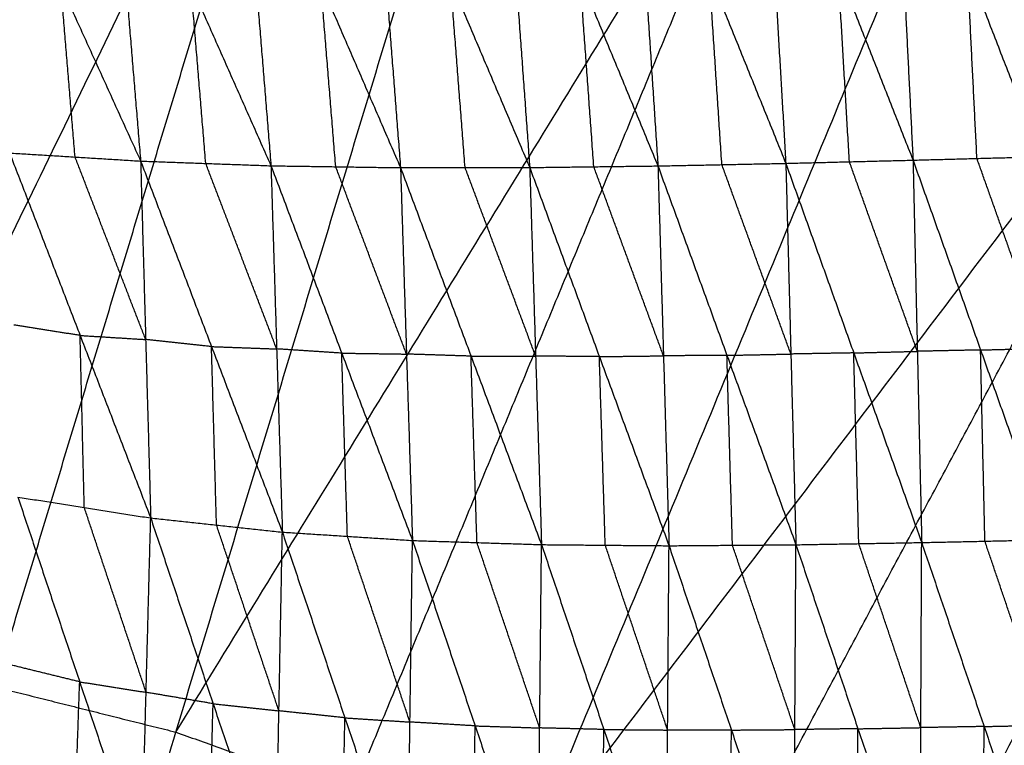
# Model space of a CAD drawing. Header units: millimetres. Extents: x -106 to 110, y -96 to 120.
# Tile 750 of 1020: x 8.46 to 15.37, y 37.37 to 42.46. Entities that reach past the tile are written whole.
import ezdxf

# ---------------------------------------------------------------- set-up
doc = ezdxf.new("R2010")
doc.units = ezdxf.units.MM
doc.header["$MEASUREMENT"] = 0
doc.layers.add('Default', color=7, linetype='Continuous', true_color=0x000000)

msp = doc.modelspace()

# ---------------------------------------------------------------- linework, layer by layer
at = {"layer": 'Default'}
for points in [[(4.4318, 38.4819, 3.7488), (7.3122, 46.2668, 3.779), (10.1926, 54.0516, 3.8092)], [(7.0193, 38.0981, 3.7488), (8.606, 46.0749, 3.779), (10.1926, 54.0516, 3.8092)], [(7.0193, 38.0981, 3.7488), (10.6489, 45.5631, 3.779), (14.2785, 53.0282, 3.8092)], [(9.5567, 37.4625, 3.7488), (11.9176, 45.2453, 3.779), (14.2785, 53.0282, 3.8092)], [(9.5567, 37.4625, 3.7488), (13.9005, 44.5358, 3.779), (18.2443, 51.6092, 3.8092)], [(12.0196, 36.5813, 3.7488), (15.1319, 44.0952, 3.779), (18.2443, 51.6092, 3.8092)], [(12.0196, 36.5813, 3.7488), (17.0358, 43.1948, 3.779), (22.052, 49.8083, 3.8092)], [(14.3842, 35.4629, 3.7488), (18.2181, 42.6356, 3.779), (22.052, 49.8083, 3.8092)], [(14.3842, 35.4629, 3.7488), (20.0245, 41.5529, 3.779), (25.6648, 47.6429, 3.8092)], [(8.288, 37.7803, 3.7488), (9.4684, 41.6717, 3.7639), (10.6489, 45.5631, 3.779)], [(10.7881, 37.0219, 3.7488), (12.3443, 40.7789, 3.7639), (13.9005, 44.5358, 3.779)], [(13.6774, 44.132, -2.8854), (13.7561, 42.7913, -3.0122), (13.8349, 41.4505, -3.1391)], [(13.6774, 44.132, -2.8854), (14.2022, 42.8025, -3.0143), (14.727, 41.4729, -3.1433)], [(14.5925, 44.1623, -2.8924), (14.6598, 42.8176, -3.0178), (14.727, 41.4729, -3.1433)], [(14.5925, 44.1623, -2.8924), (15.1082, 42.8297, -3.0164), (15.6238, 41.497, -3.1405)], [(11.8464, 44.0687, -2.8431), (11.9425, 42.745, -2.9715), (12.0387, 41.4213, -3.0999)], [(11.8464, 44.0687, -2.8431), (12.3922, 42.7505, -2.9843), (12.938, 41.4323, -3.1254)], [(12.7619, 44.101, -2.8697), (12.85, 42.7667, -2.9976), (12.938, 41.4323, -3.1254)], [(12.7619, 44.101, -2.8697), (13.2984, 42.7757, -3.0044), (13.8349, 41.4505, -3.1391)], [(10.015, 43.9992, -2.7465), (10.1194, 42.7164, -2.8736), (10.2239, 41.4335, -3.0007)], [(10.015, 43.9992, -2.7465), (10.5737, 42.7097, -2.9031), (11.1324, 41.4202, -3.0597)], [(10.9285, 44.0346, -2.8033), (11.0304, 42.7274, -2.9315), (11.1324, 41.4202, -3.0597)], [(10.9285, 44.0346, -2.8033), (11.4836, 42.728, -2.9516), (12.0387, 41.4213, -3.0999)], [(8.1898, 43.9297, -2.5697), (8.7497, 42.6981, -2.7443), (9.3096, 41.4666, -2.9188)], [(9.1022, 43.9636, -2.6692), (9.2059, 42.7151, -2.794), (9.3096, 41.4666, -2.9188)], [(9.1022, 43.9636, -2.6692), (9.663, 42.6986, -2.835), (10.2239, 41.4335, -3.0007)], [(13.2019, 36.0221, 3.7488), (15.1188, 39.6084, 3.7639), (17.0358, 43.1948, 3.779)], [(15.1754, 41.485, -3.1419), (15.1418, 42.1573, -3.0791), (15.1082, 42.8297, -3.0164)], [(12.4883, 41.4268, -3.1126), (12.4403, 42.0887, -3.0485), (12.3922, 42.7505, -2.9843)], [(13.3865, 41.4414, -3.1322), (13.3424, 42.1086, -3.0683), (13.2984, 42.7757, -3.0044)], [(14.281, 41.4617, -3.1412), (14.2416, 42.1321, -3.0777), (14.2022, 42.8025, -3.0143)], [(8.85, 41.4949, -2.8655), (8.7999, 42.0965, -2.8049), (8.7497, 42.6981, -2.7443)], [(9.7667, 41.45, -2.9598), (9.7149, 42.0743, -2.8974), (9.663, 42.6986, -2.835)], [(10.6781, 41.4269, -3.0302), (10.6259, 42.0683, -2.9667), (10.5737, 42.7097, -2.9031)], [(11.5855, 41.4208, -3.0798), (11.5346, 42.0744, -3.0157), (11.4836, 42.728, -2.9516)], [(8.3905, 41.5233, -2.8121), (8.85, 41.4949, -2.8655), (9.3096, 41.4666, -2.9188)], [(8.3905, 41.5233, -2.8121), (8.8854, 40.2437, -2.7195), (9.3804, 38.964, -2.6268)], [(9.345, 40.2153, -2.7728), (9.0975, 40.8551, -2.8191), (8.85, 41.4949, -2.8655)], [(9.3096, 41.4666, -2.9188), (9.345, 40.2153, -2.7728), (9.3804, 38.964, -2.6268)], [(9.3096, 41.4666, -2.9188), (9.7667, 41.45, -2.9598), (10.2239, 41.4335, -3.0007)], [(9.3096, 41.4666, -2.9188), (9.8067, 40.1657, -2.8103), (10.3038, 38.8649, -2.7018)], [(10.2638, 40.1492, -2.8513), (10.0153, 40.7996, -2.9055), (9.7667, 41.45, -2.9598)], [(12.938, 41.4323, -3.1254), (13.3865, 41.4414, -3.1322), (13.8349, 41.4505, -3.1391)], [(13.8704, 40.1134, -2.9858), (13.6284, 40.7774, -3.059), (13.3865, 41.4414, -3.1322)], [(13.8349, 41.4505, -3.1391), (14.281, 41.4617, -3.1412), (14.727, 41.4729, -3.1433)], [(13.8349, 41.4505, -3.1391), (13.8704, 40.1134, -2.9858), (13.9058, 38.7763, -2.8325)], [(13.8349, 41.4505, -3.1391), (14.3114, 40.1212, -2.9885), (14.7879, 38.7919, -2.8379)], [(14.7574, 40.1324, -2.9906), (14.5192, 40.797, -3.0659), (14.281, 41.4617, -3.1412)], [(14.727, 41.4729, -3.1433), (15.1754, 41.485, -3.1419), (15.6238, 41.497, -3.1405)], [(14.727, 41.4729, -3.1433), (14.7574, 40.1324, -2.9906), (14.7879, 38.7919, -2.8379)], [(14.727, 41.4729, -3.1433), (15.2008, 40.1419, -2.99), (15.6746, 38.8109, -2.8368)], [(15.6492, 40.154, -2.9887), (15.4123, 40.8195, -3.0653), (15.1754, 41.485, -3.1419)], [(10.2239, 41.4335, -3.0007), (10.2638, 40.1492, -2.8513), (10.3038, 38.8649, -2.7018)], [(10.2239, 41.4335, -3.0007), (10.6781, 41.4269, -3.0302), (11.1324, 41.4202, -3.0597)], [(10.2239, 41.4335, -3.0007), (10.7201, 40.1198, -2.8786), (11.2163, 38.8061, -2.7564)], [(11.1743, 40.1131, -2.908), (10.9262, 40.77, -2.9691), (10.6781, 41.4269, -3.0302)], [(11.1324, 41.4202, -3.0597), (11.5855, 41.4208, -3.0798), (12.0387, 41.4213, -3.0999)], [(11.1324, 41.4202, -3.0597), (11.1743, 40.1131, -2.908), (11.2163, 38.8061, -2.7564)], [(11.1324, 41.4202, -3.0597), (11.6269, 40.0986, -2.9269), (12.1214, 38.7771, -2.7941)], [(12.08, 40.0992, -2.947), (11.8328, 40.76, -3.0134), (11.5855, 41.4208, -3.0798)], [(12.0387, 41.4213, -3.0999), (12.4883, 41.4268, -3.1126), (12.938, 41.4323, -3.1254)], [(12.0387, 41.4213, -3.0999), (12.08, 40.0992, -2.947), (12.1214, 38.7771, -2.7941)], [(12.0387, 41.4213, -3.0999), (12.5272, 40.0953, -2.9593), (13.0158, 38.7694, -2.8187)], [(12.9769, 40.1009, -2.972), (12.7326, 40.7638, -3.0423), (12.4883, 41.4268, -3.1126)], [(12.938, 41.4323, -3.1254), (12.9769, 40.1009, -2.972), (13.0158, 38.7694, -2.8187)], [(12.938, 41.4323, -3.1254), (13.4219, 40.1043, -2.979), (13.9058, 38.7763, -2.8325)], [(8.8854, 40.2437, -2.7195), (8.6525, 40.2803, -2.6952), (8.4196, 40.317, -2.6708)], [(8.9146, 39.0373, -2.5782), (8.9, 39.6405, -2.6488), (8.8854, 40.2437, -2.7195)], [(8.8854, 40.2437, -2.7195), (9.1152, 40.2295, -2.7461), (9.345, 40.2153, -2.7728)], [(9.8067, 40.1657, -2.8103), (9.5758, 40.1905, -2.7916), (9.345, 40.2153, -2.7728)], [(9.8421, 38.9145, -2.6643), (9.8244, 39.5401, -2.7373), (9.8067, 40.1657, -2.8103)], [(9.8067, 40.1657, -2.8103), (10.0353, 40.1575, -2.8308), (10.2638, 40.1492, -2.8513)], [(10.7201, 40.1198, -2.8786), (10.492, 40.1345, -2.8649), (10.2638, 40.1492, -2.8513)], [(14.3114, 40.1212, -2.9885), (14.5344, 40.1268, -2.9895), (14.7574, 40.1324, -2.9906)], [(15.2008, 40.1419, -2.99), (14.9791, 40.1371, -2.9903), (14.7574, 40.1324, -2.9906)], [(15.2008, 40.1419, -2.99), (15.425, 40.1479, -2.9893), (15.6492, 40.154, -2.9887)], [(15.2312, 38.8014, -2.8373), (15.216, 39.4716, -2.9137), (15.2008, 40.1419, -2.99)], [(10.76, 38.8355, -2.7291), (10.7401, 39.4776, -2.8038), (10.7201, 40.1198, -2.8786)], [(10.7201, 40.1198, -2.8786), (10.9472, 40.1165, -2.8933), (11.1743, 40.1131, -2.908)], [(11.6269, 40.0986, -2.9269), (11.4006, 40.1059, -2.9175), (11.1743, 40.1131, -2.908)], [(11.6269, 40.0986, -2.9269), (11.8535, 40.0989, -2.9369), (12.08, 40.0992, -2.947)], [(11.6688, 38.7916, -2.7752), (11.6479, 39.4451, -2.8511), (11.6269, 40.0986, -2.9269)], [(12.5272, 40.0953, -2.9593), (12.3036, 40.0973, -2.9531), (12.08, 40.0992, -2.947)], [(12.5272, 40.0953, -2.9593), (12.7521, 40.0981, -2.9657), (12.9769, 40.1009, -2.972)], [(12.5686, 38.7732, -2.8064), (12.5479, 39.4343, -2.8828), (12.5272, 40.0953, -2.9593)], [(13.4219, 40.1043, -2.979), (13.1994, 40.1026, -2.9755), (12.9769, 40.1009, -2.972)], [(13.4219, 40.1043, -2.979), (13.6461, 40.1089, -2.9824), (13.8704, 40.1134, -2.9858)], [(13.4608, 38.7728, -2.8256), (13.4414, 39.4386, -2.9023), (13.4219, 40.1043, -2.979)], [(14.3114, 40.1212, -2.9885), (14.0909, 40.1173, -2.9871), (13.8704, 40.1134, -2.9858)], [(14.3468, 38.7841, -2.8352), (14.3291, 39.4526, -2.9118), (14.3114, 40.1212, -2.9885)], [(8.4487, 39.1107, -2.5296), (8.8822, 37.815, -2.105), (9.3156, 36.5193, -1.6805)], [(8.4487, 39.1107, -2.5296), (8.9146, 39.0373, -2.5782), (9.3804, 38.964, -2.6268)], [(9.348, 37.7416, -2.1537), (9.1313, 38.3895, -2.3659), (8.9146, 39.0373, -2.5782)], [(9.3156, 36.5193, -1.6805), (9.348, 37.7416, -2.1537), (9.3804, 38.964, -2.6268)], [(9.3804, 38.964, -2.6268), (9.818, 37.6616, -2.1788), (10.2557, 36.3591, -1.7308)], [(9.3804, 38.964, -2.6268), (9.8421, 38.9145, -2.6643), (10.3038, 38.8649, -2.7018)], [(10.2797, 37.612, -2.2163), (10.0609, 38.2632, -2.4403), (9.8421, 38.9145, -2.6643)], [(10.2557, 36.3591, -1.7308), (10.2797, 37.612, -2.2163), (10.3038, 38.8649, -2.7018)], [(10.3038, 38.8649, -2.7018), (10.7425, 37.5626, -2.235), (11.1811, 36.2604, -1.7681)], [(10.3038, 38.8649, -2.7018), (10.76, 38.8355, -2.7291), (11.2163, 38.8061, -2.7564)], [(11.1987, 37.5332, -2.2622), (10.9794, 38.1843, -2.4957), (10.76, 38.8355, -2.7291)], [(14.7879, 38.7919, -2.8379), (15.2312, 38.8014, -2.8373), (15.6746, 38.8109, -2.8368)], [(11.1811, 36.2604, -1.7681), (11.1987, 37.5332, -2.2622), (11.2163, 38.8061, -2.7564)], [(11.2163, 38.8061, -2.7564), (11.6559, 37.5063, -2.2755), (12.0954, 36.2066, -1.7947)], [(11.2163, 38.8061, -2.7564), (11.6688, 38.7916, -2.7752), (12.1214, 38.7771, -2.7941)], [(12.1084, 37.4919, -2.2944), (11.8886, 38.1417, -2.5348), (11.6688, 38.7916, -2.7752)], [(12.0954, 36.2066, -1.7947), (12.1084, 37.4919, -2.2944), (12.1214, 38.7771, -2.7941)], [(12.1214, 38.7771, -2.7941), (12.5586, 37.481, -2.3035), (12.9959, 36.1849, -1.8128)], [(12.1214, 38.7771, -2.7941), (12.5686, 38.7732, -2.8064), (13.0158, 38.7694, -2.8187)], [(13.0058, 37.4771, -2.3158), (12.7872, 38.1252, -2.5611), (12.5686, 38.7732, -2.8064)], [(12.9959, 36.1849, -1.8128), (13.0058, 37.4771, -2.3158), (13.0158, 38.7694, -2.8187)], [(13.0158, 38.7694, -2.8187), (13.4608, 38.7728, -2.8256), (13.9058, 38.7763, -2.8325)], [(13.0158, 38.7694, -2.8187), (13.4533, 37.4769, -2.3214), (13.8908, 36.1844, -1.824)], [(13.8983, 37.4803, -2.3283), (13.6796, 38.1266, -2.577), (13.4608, 38.7728, -2.8256)], [(13.8908, 36.1844, -1.824), (13.8983, 37.4803, -2.3283), (13.9058, 38.7763, -2.8325)], [(13.9058, 38.7763, -2.8325), (14.3468, 38.7841, -2.8352), (14.7879, 38.7919, -2.8379)], [(13.9058, 38.7763, -2.8325), (14.3407, 37.4861, -2.3311), (14.7756, 36.1959, -1.8297)], [(14.7817, 37.4939, -2.3338), (14.5643, 38.139, -2.5845), (14.3468, 38.7841, -2.8352)], [(14.7756, 36.1959, -1.8297), (14.7817, 37.4939, -2.3338), (14.7879, 38.7919, -2.8379)], [(14.7879, 38.7919, -2.8379), (15.2257, 37.5018, -2.3344), (15.6635, 36.2118, -1.831)], [(15.669, 37.5114, -2.3339), (15.4501, 38.1564, -2.5856), (15.2312, 38.8014, -2.8373)], [(7.0193, 38.0981, 3.7488), (8.288, 37.7803, 3.7488), (9.5567, 37.4625, 3.7488)], [(8.8822, 37.815, -2.105), (8.6446, 37.8733, -2.089), (8.4071, 37.9316, -2.0729)], [(8.8405, 36.6359, -1.6483), (8.8614, 37.2254, -1.8767), (8.8822, 37.815, -2.105)], [(8.8822, 37.815, -2.105), (9.1151, 37.7783, -2.1294), (9.348, 37.7416, -2.1537)], [(9.818, 37.6616, -2.1788), (9.583, 37.7016, -2.1662), (9.348, 37.7416, -2.1537)], [(9.7856, 36.4392, -1.7056), (9.8018, 37.0504, -1.9422), (9.818, 37.6616, -2.1788)], [(9.818, 37.6616, -2.1788), (10.0489, 37.6368, -2.1976), (10.2797, 37.612, -2.2163)], [(10.7425, 37.5626, -2.235), (10.5111, 37.5873, -2.2256), (10.2797, 37.612, -2.2163)], [(10.7184, 36.3098, -1.7494), (10.7304, 36.9362, -1.9922), (10.7425, 37.5626, -2.235)], [(10.7425, 37.5626, -2.235), (10.9706, 37.5479, -2.2486), (11.1987, 37.5332, -2.2622)], [(11.6559, 37.5063, -2.2755), (11.4273, 37.5198, -2.2689), (11.1987, 37.5332, -2.2622)], [(11.6383, 36.2335, -1.7814), (11.6471, 36.8699, -2.0285), (11.6559, 37.5063, -2.2755)], [(11.6559, 37.5063, -2.2755), (11.8821, 37.4991, -2.285), (12.1084, 37.4919, -2.2944)], [(15.2257, 37.5018, -2.3344), (15.0037, 37.4978, -2.3341), (14.7817, 37.4939, -2.3338)], [(15.2195, 36.2038, -1.8303), (15.2226, 36.8528, -2.0824), (15.2257, 37.5018, -2.3344)], [(15.2257, 37.5018, -2.3344), (15.4474, 37.5066, -2.3342), (15.669, 37.5114, -2.3339)], [(1.8192, 11.9553, 3.7219), (5.6879, 24.7089, 3.7354), (9.5567, 37.4625, 3.7488)], [(9.5567, 37.4625, 3.7488), (10.7881, 37.0219, 3.7488), (12.0196, 36.5813, 3.7488)], [(12.5586, 37.481, -2.3035), (12.3335, 37.4864, -2.2989), (12.1084, 37.4919, -2.2944)], [(12.5456, 36.1957, -1.8038), (12.5521, 36.8384, -2.0536), (12.5586, 37.481, -2.3035)], [(12.5586, 37.481, -2.3035), (12.7822, 37.479, -2.3096), (13.0058, 37.4771, -2.3158)], [(13.4533, 37.4769, -2.3214), (13.2296, 37.477, -2.3186), (13.0058, 37.4771, -2.3158)], [(13.4434, 36.1846, -1.8184), (13.4483, 36.8307, -2.0699), (13.4533, 37.4769, -2.3214)], [(13.4533, 37.4769, -2.3214), (13.6758, 37.4786, -2.3248), (13.8983, 37.4803, -2.3283)], [(14.3407, 37.4861, -2.3311), (14.1195, 37.4832, -2.3297), (13.8983, 37.4803, -2.3283)], [(14.3332, 36.1901, -1.8268), (14.337, 36.8381, -2.079), (14.3407, 37.4861, -2.3311)], [(14.3407, 37.4861, -2.3311), (14.5612, 37.49, -2.3324), (14.7817, 37.4939, -2.3338)]]:
    msp.add_open_spline(points, degree=2, dxfattribs=at)

doc.saveas('drawing.dxf')
